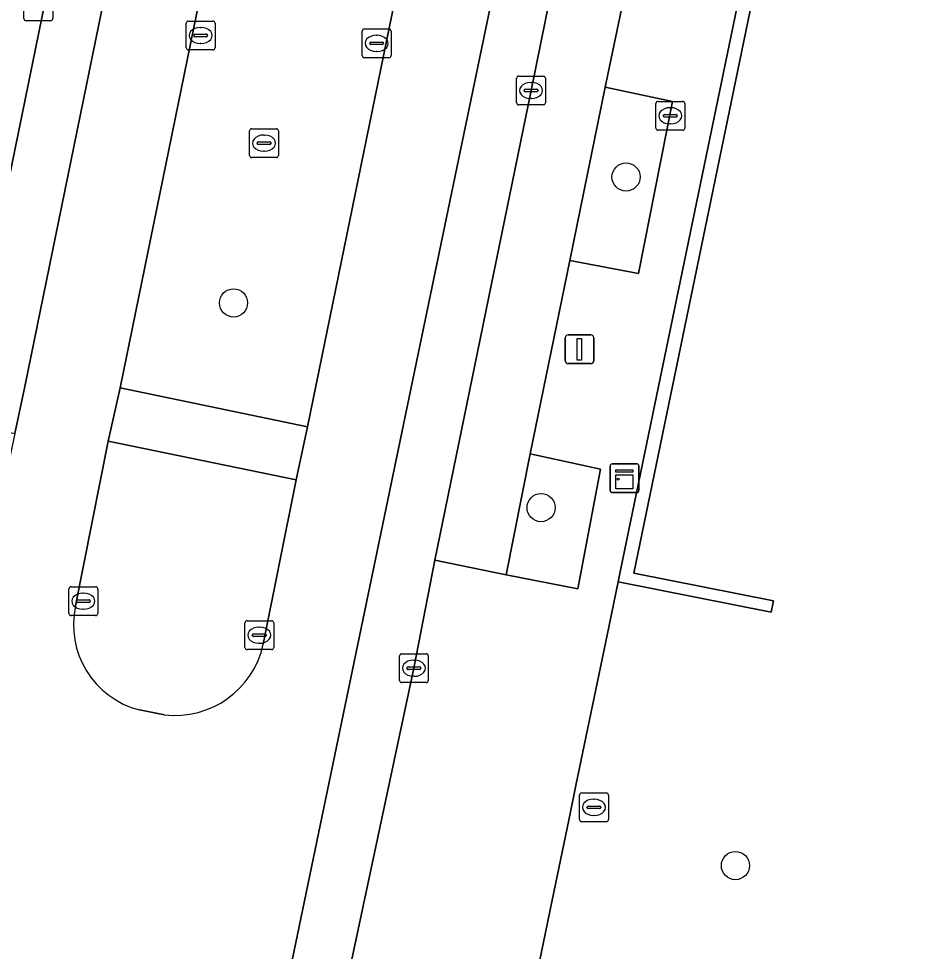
# Model space of a CAD drawing. Extents: x 157692 to 159674, y 381452 to 383291.
# Drawn here: x 158591.91 to 158623.32, y 382474.36 to 382506.73 of the extents above; entities that cross this region are included whole.
import ezdxf

# ---------------------------------------------------------------- set-up
doc = ezdxf.new("R2010")
doc.units = 0
for name, color, linetype in [('IMGEO_Berm_groen', 7, 'Continuous'), ('IMGEO_Boom', 7, 'Continuous'), ('IMGEO_Brandkraan', 7, 'Continuous'), ('IMGEO_Erf', 7, 'Continuous'), ('IMGEO_Groenvoorziening', 7, 'Continuous'), ('IMGEO_Haag', 7, 'Continuous'), ('IMGEO_Kast', 7, 'Continuous'), ('IMGEO_Kolk', 7, 'Continuous'), ('IMGEO_Lichtmast', 7, 'Continuous'), ('IMGEO_Parkeervlak_open', 7, 'Continuous'), ('IMGEO_Rijbaan_lokaal_gesloten', 7, 'Continuous'), ('IMGEO_Rioolput', 7, 'Continuous'), ('IMGEO_Verkeerseiland_groen', 7, 'Continuous'), ('IMGEO_Voetpad_open', 7, 'Continuous')]:
    doc.layers.add(name, color=color, linetype=linetype)

msp = doc.modelspace()

# ---------------------------------------------------------------- linework, layer by layer
at = {"layer": 'IMGEO_Berm_groen'}
msp.add_lwpolyline([(158636.448, 382661.463), (158630.043, 382662.711), (158602.857, 382530.249), (158595.433, 382493.916), (158601.938, 382492.559), (158606.442, 382514.546), (158608.734, 382525.736)], close=True, dxfattribs=at)
at = {"layer": 'IMGEO_Boom'}
for centre in [(158612.994, 382501.234), (158599.368, 382496.863), (158610.046, 382489.76), (158616.793, 382477.338)]:
    msp.add_circle(centre, 0.489, dxfattribs=at)
at = {"layer": 'IMGEO_Brandkraan'}
for p, q in [((158614.03, 382502.933), (158614.03, 382503.785)), ((158614.105, 382503.859), (158614.957, 382503.859)), ((158615.031, 382503.785), (158615.031, 382502.933)), ((158614.289, 382503.353), (158614.289, 382503.365)), ((158614.332, 382503.402), (158614.73, 382503.402)), ((158614.518, 382503.639), (158614.543, 382503.639)), ((158614.773, 382503.365), (158614.773, 382503.353)), ((158614.727, 382503.316), (158614.329, 382503.316)), ((158614.541, 382503.079), (158614.516, 382503.079)), ((158614.957, 382502.859), (158614.105, 382502.859))]:
    msp.add_line(p, q, dxfattribs=at)
for points in [[(158614.03, 382502.933), (158614.03, 382503.785)], [(158614.105, 382503.859), (158614.957, 382503.859)], [(158615.031, 382503.785), (158615.031, 382502.933)], [(158614.957, 382502.859), (158614.105, 382502.859)]]:
    msp.add_lwpolyline(points, dxfattribs=at)
for centre, radius, start, end in [((158614.107, 382503.783), 0.0765, 91.552, 178.448), ((158614.107, 382503.783), 0.0765, 91.552, 178.448), ((158614.955, 382503.783), 0.0765, 1.552, 88.448), ((158614.955, 382503.783), 0.0765, 1.552, 88.448), ((158614.329, 382503.362), 0.0403, 85.8775, 175.7526), ((158614.326, 382503.352), 0.0366, 178.938, 274.7102), ((158614.73, 382503.359), 0.043, 264.8664, 352.4533), ((158614.734, 382503.364), 0.0386, 1.7309, 96.639), ((158614.107, 382502.935), 0.0765, 181.552, 268.448), ((158614.107, 382502.935), 0.0765, 181.552, 268.448), ((158614.955, 382502.935), 0.0765, 271.552, 358.448), ((158614.955, 382502.935), 0.0765, 271.552, 358.448)]:
    msp.add_arc(centre, radius, start, end, dxfattribs=at)
for centre, major_axis, ratio, start_param, end_param in [((158614.517, 382503.359), (-0.387, 0.002), 0.722429, 4.712389, 7.853982), ((158614.542, 382503.359), (-0.39, 0.002), 0.717154, 1.570796, 4.712389)]:
    msp.add_ellipse(centre, major_axis=major_axis, ratio=ratio, start_param=start_param, end_param=end_param, dxfattribs=at)
at = {"layer": 'IMGEO_Erf'}
msp.add_lwpolyline([(158639.814, 382617.927), (158631.962, 382579.925), (158631.878, 382579.52), (158631.601, 382578.183), (158630.899, 382574.931), (158630.242, 382571.758), (158629.944, 382570.322), (158630.375, 382570.239), (158613.263, 382487.481), (158618.11, 382486.525), (158618.032, 382486.133), (158612.716, 382487.181), (158612.335, 382485.34), (158611.26, 382480.174), (158611.007, 382478.919), (158610.558, 382476.747), (158609.286, 382470.596)], dxfattribs=at)
at = {"layer": 'IMGEO_Groenvoorziening'}
for points in [[(158629.944, 382570.322), (158615.373, 382500), (158612.801, 382487.59), (158612.716, 382487.181), (158618.032, 382486.133), (158618.11, 382486.525), (158613.263, 382487.481), (158630.375, 382570.239)], [(158612.273, 382504.35), (158611.047, 382498.331), (158613.427, 382497.884), (158614.608, 382503.853)], [(158609.671, 382491.633), (158608.833, 382487.432), (158611.32, 382486.938), (158612.107, 382491.096)]]:
    msp.add_lwpolyline(points, close=True, dxfattribs=at)
at = {"layer": 'IMGEO_Haag'}
msp.add_lwpolyline([(158629.944, 382570.322), (158615.373, 382500), (158612.801, 382487.59), (158612.716, 382487.181), (158618.032, 382486.133), (158618.11, 382486.525), (158613.263, 382487.481), (158630.375, 382570.239)], close=True, dxfattribs=at)
at = {"layer": 'IMGEO_Kast'}
for p, q in [((158612.441, 382490.357), (158612.441, 382491.198)), ((158612.441, 382491.198), (158612.441, 382490.357)), ((158612.516, 382491.282), (158613.357, 382491.282)), ((158613.357, 382491.282), (158612.516, 382491.282)), ((158613.441, 382491.207), (158613.441, 382490.366)), ((158613.441, 382490.366), (158613.441, 382491.207)), ((158613.366, 382490.282), (158612.525, 382490.282)), ((158612.525, 382490.282), (158613.366, 382490.282))]:
    msp.add_line(p, q, dxfattribs=at)
for points in [[(158612.636, 382491.072), (158613.236, 382491.072), (158613.236, 382490.987), (158612.636, 382490.987), (158612.636, 382491.072)], [(158612.636, 382490.897), (158613.236, 382490.897), (158613.236, 382490.408), (158612.636, 382490.408), (158612.636, 382490.897)]]:
    msp.add_lwpolyline(points, dxfattribs=at)
msp.add_circle((158612.72, 382490.746), 0.0377, dxfattribs=at)
for centre, start, end in [((158612.519, 382491.204), 92.4484, 184.2845), ((158612.519, 382491.204), 92.4484, 184.2845), ((158613.363, 382491.204), 2.4484, 94.2845), ((158613.363, 382491.204), 2.4484, 94.2845), ((158612.519, 382490.36), 182.4484, 274.2845), ((158612.519, 382490.36), 182.4484, 274.2845), ((158613.363, 382490.36), 272.4484, 4.2845), ((158613.363, 382490.36), 272.4484, 4.2845)]:
    msp.add_arc(centre, 0.0779, start, end, dxfattribs=at)
at = {"layer": 'IMGEO_Kolk'}
for p, q in [((158592.09, 382506.729), (158592.09, 382507.581)), ((158593.091, 382507.581), (158593.091, 382506.729)), ((158593.017, 382506.655), (158592.165, 382506.655)), ((158597.802, 382506.645), (158598.654, 382506.645)), ((158597.727, 382505.719), (158597.727, 382506.571)), ((158598.215, 382506.425), (158598.24, 382506.425)), ((158598.728, 382506.571), (158598.728, 382505.719)), ((158603.836, 382505.446), (158603.836, 382506.298)), ((158603.911, 382506.372), (158604.763, 382506.372)), ((158604.837, 382506.298), (158604.837, 382505.446)), ((158597.986, 382506.139), (158597.986, 382506.151)), ((158598.424, 382506.102), (158598.026, 382506.102)), ((158598.029, 382506.188), (158598.427, 382506.188)), ((158598.47, 382506.151), (158598.47, 382506.139)), ((158604.324, 382506.152), (158604.349, 382506.152)), ((158598.654, 382505.645), (158597.802, 382505.645)), ((158598.238, 382505.865), (158598.213, 382505.865)), ((158604.095, 382505.866), (158604.095, 382505.878)), ((158604.533, 382505.829), (158604.135, 382505.829)), ((158604.138, 382505.915), (158604.536, 382505.915)), ((158604.579, 382505.878), (158604.579, 382505.866)), ((158604.763, 382505.372), (158603.911, 382505.372)), ((158604.347, 382505.592), (158604.322, 382505.592)), ((158609.197, 382503.811), (158609.197, 382504.663)), ((158609.272, 382504.737), (158610.124, 382504.737)), ((158610.198, 382504.663), (158610.198, 382503.811)), ((158609.685, 382504.517), (158609.71, 382504.517)), ((158609.456, 382504.231), (158609.456, 382504.243)), ((158609.894, 382504.194), (158609.496, 382504.194)), ((158609.499, 382504.28), (158609.897, 382504.28)), ((158609.94, 382504.243), (158609.94, 382504.231)), ((158610.124, 382503.737), (158609.272, 382503.737)), ((158609.708, 382503.957), (158609.683, 382503.957)), ((158593.652, 382486.088), (158593.652, 382486.94)), ((158593.727, 382487.014), (158594.579, 382487.014)), ((158594.653, 382486.94), (158594.653, 382486.088)), ((158593.911, 382486.508), (158593.911, 382486.52)), ((158593.954, 382486.557), (158594.352, 382486.557)), ((158594.14, 382486.794), (158594.165, 382486.794)), ((158594.395, 382486.52), (158594.395, 382486.508)), ((158594.349, 382486.471), (158593.951, 382486.471)), ((158594.163, 382486.234), (158594.138, 382486.234)), ((158594.579, 382486.014), (158593.727, 382486.014)), ((158599.761, 382484.907), (158599.761, 382485.759)), ((158599.836, 382485.833), (158600.688, 382485.833)), ((158600.249, 382485.613), (158600.274, 382485.613)), ((158600.762, 382485.759), (158600.762, 382484.907)), ((158600.02, 382485.327), (158600.02, 382485.339)), ((158600.458, 382485.29), (158600.06, 382485.29)), ((158600.063, 382485.376), (158600.461, 382485.376)), ((158600.504, 382485.339), (158600.504, 382485.327)), ((158600.272, 382485.053), (158600.247, 382485.053)), ((158600.688, 382484.833), (158599.836, 382484.833)), ((158605.129, 382483.762), (158605.129, 382484.614)), ((158605.204, 382484.688), (158606.056, 382484.688)), ((158606.13, 382484.614), (158606.13, 382483.762)), ((158605.617, 382484.468), (158605.642, 382484.468)), ((158605.388, 382484.182), (158605.388, 382484.194)), ((158605.826, 382484.145), (158605.428, 382484.145)), ((158605.431, 382484.231), (158605.829, 382484.231)), ((158605.872, 382484.194), (158605.872, 382484.182)), ((158606.056, 382483.688), (158605.204, 382483.688)), ((158605.64, 382483.908), (158605.615, 382483.908))]:
    msp.add_line(p, q, dxfattribs=at)
for points in [[(158592.09, 382506.729), (158592.09, 382507.581)], [(158593.091, 382507.581), (158593.091, 382506.729)], [(158593.017, 382506.655), (158592.165, 382506.655)], [(158597.802, 382506.645), (158598.654, 382506.645)], [(158597.727, 382505.719), (158597.727, 382506.571)], [(158598.728, 382506.571), (158598.728, 382505.719)], [(158603.836, 382505.446), (158603.836, 382506.298)], [(158603.911, 382506.372), (158604.763, 382506.372)], [(158604.837, 382506.298), (158604.837, 382505.446)], [(158598.654, 382505.645), (158597.802, 382505.645)], [(158604.763, 382505.372), (158603.911, 382505.372)], [(158609.197, 382503.811), (158609.197, 382504.663)], [(158609.272, 382504.737), (158610.124, 382504.737)], [(158610.198, 382504.663), (158610.198, 382503.811)], [(158610.124, 382503.737), (158609.272, 382503.737)], [(158593.652, 382486.088), (158593.652, 382486.94)], [(158593.727, 382487.014), (158594.579, 382487.014)], [(158594.653, 382486.94), (158594.653, 382486.088)], [(158594.579, 382486.014), (158593.727, 382486.014)], [(158599.761, 382484.907), (158599.761, 382485.759)], [(158599.836, 382485.833), (158600.688, 382485.833)], [(158600.762, 382485.759), (158600.762, 382484.907)], [(158600.688, 382484.833), (158599.836, 382484.833)], [(158605.129, 382483.762), (158605.129, 382484.614)], [(158605.204, 382484.688), (158606.056, 382484.688)], [(158606.13, 382484.614), (158606.13, 382483.762)], [(158606.056, 382483.688), (158605.204, 382483.688)]]:
    msp.add_lwpolyline(points, dxfattribs=at)
for centre, radius, start, end in [((158592.167, 382506.731), 0.0765, 181.552, 268.448), ((158592.167, 382506.731), 0.0765, 181.552, 268.448), ((158593.015, 382506.731), 0.0765, 271.552, 358.448), ((158593.015, 382506.731), 0.0765, 271.552, 358.448), ((158597.804, 382506.569), 0.0765, 91.552, 178.448), ((158597.804, 382506.569), 0.0765, 91.552, 178.448), ((158598.652, 382506.569), 0.0765, 1.552, 88.448), ((158598.652, 382506.569), 0.0765, 1.552, 88.448), ((158603.913, 382506.296), 0.0765, 91.552, 178.448), ((158603.913, 382506.296), 0.0765, 91.552, 178.448), ((158604.761, 382506.296), 0.0765, 1.552, 88.448), ((158604.761, 382506.296), 0.0765, 1.552, 88.448), ((158598.026, 382506.148), 0.0403, 85.8775, 175.7526), ((158598.023, 382506.138), 0.0366, 178.938, 274.7102), ((158598.427, 382506.145), 0.043, 264.8664, 352.4533), ((158598.431, 382506.15), 0.0386, 1.7309, 96.639), ((158597.804, 382505.721), 0.0765, 181.552, 268.448), ((158597.804, 382505.721), 0.0765, 181.552, 268.448), ((158598.652, 382505.721), 0.0765, 271.552, 358.448), ((158598.652, 382505.721), 0.0765, 271.552, 358.448), ((158604.135, 382505.875), 0.0403, 85.8775, 175.7526), ((158604.132, 382505.865), 0.0366, 178.938, 274.7102), ((158604.536, 382505.872), 0.043, 264.8664, 352.4533), ((158604.54, 382505.877), 0.0386, 1.7309, 96.639), ((158603.913, 382505.448), 0.0765, 181.552, 268.448), ((158603.913, 382505.448), 0.0765, 181.552, 268.448), ((158604.761, 382505.448), 0.0765, 271.552, 358.448), ((158604.761, 382505.448), 0.0765, 271.552, 358.448), ((158609.274, 382504.661), 0.0765, 91.552, 178.448), ((158609.274, 382504.661), 0.0765, 91.552, 178.448), ((158610.122, 382504.661), 0.0765, 1.552, 88.448), ((158610.122, 382504.661), 0.0765, 1.552, 88.448), ((158609.496, 382504.24), 0.0403, 85.8775, 175.7526), ((158609.493, 382504.23), 0.0366, 178.938, 274.7102), ((158609.897, 382504.237), 0.043, 264.8664, 352.4533), ((158609.901, 382504.242), 0.0386, 1.7309, 96.639), ((158609.274, 382503.813), 0.0765, 181.552, 268.448), ((158609.274, 382503.813), 0.0765, 181.552, 268.448), ((158610.122, 382503.813), 0.0765, 271.552, 358.448), ((158610.122, 382503.813), 0.0765, 271.552, 358.448), ((158593.729, 382486.938), 0.0765, 91.552, 178.448), ((158593.729, 382486.938), 0.0765, 91.552, 178.448), ((158594.577, 382486.938), 0.0765, 1.552, 88.448), ((158594.577, 382486.938), 0.0765, 1.552, 88.448), ((158593.951, 382486.517), 0.0403, 85.8775, 175.7526), ((158594.356, 382486.519), 0.0386, 1.7309, 96.639), ((158593.948, 382486.507), 0.0366, 178.938, 274.7102), ((158594.352, 382486.514), 0.043, 264.8664, 352.4533), ((158593.729, 382486.09), 0.0765, 181.552, 268.448), ((158593.729, 382486.09), 0.0765, 181.552, 268.448), ((158594.577, 382486.09), 0.0765, 271.552, 358.448), ((158594.577, 382486.09), 0.0765, 271.552, 358.448), ((158599.838, 382485.757), 0.0765, 91.552, 178.448), ((158599.838, 382485.757), 0.0765, 91.552, 178.448), ((158600.686, 382485.757), 0.0765, 1.552, 88.448), ((158600.686, 382485.757), 0.0765, 1.552, 88.448), ((158600.06, 382485.336), 0.0403, 85.8775, 175.7526), ((158600.057, 382485.326), 0.0366, 178.938, 274.7102), ((158600.461, 382485.333), 0.043, 264.8664, 352.4533), ((158600.465, 382485.338), 0.0386, 1.7309, 96.639), ((158599.838, 382484.909), 0.0765, 181.552, 268.448), ((158599.838, 382484.909), 0.0765, 181.552, 268.448), ((158600.686, 382484.909), 0.0765, 271.552, 358.448), ((158600.686, 382484.909), 0.0765, 271.552, 358.448), ((158605.206, 382484.612), 0.0765, 91.552, 178.448), ((158605.206, 382484.612), 0.0765, 91.552, 178.448), ((158606.054, 382484.612), 0.0765, 1.552, 88.448), ((158606.054, 382484.612), 0.0765, 1.552, 88.448), ((158605.428, 382484.191), 0.0403, 85.8775, 175.7526), ((158605.425, 382484.181), 0.0366, 178.938, 274.7102), ((158605.829, 382484.188), 0.043, 264.8664, 352.4533), ((158605.833, 382484.193), 0.0386, 1.7309, 96.639), ((158605.206, 382483.764), 0.0765, 181.552, 268.448), ((158605.206, 382483.764), 0.0765, 181.552, 268.448), ((158606.054, 382483.764), 0.0765, 271.552, 358.448), ((158606.054, 382483.764), 0.0765, 271.552, 358.448)]:
    msp.add_arc(centre, radius, start, end, dxfattribs=at)
for centre, major_axis, ratio, start_param, end_param in [((158598.214, 382506.145), (-0.387, 0.002), 0.722429, 4.712389, 7.853982), ((158598.239, 382506.145), (-0.39, 0.002), 0.717154, 1.570796, 4.712389), ((158604.323, 382505.872), (-0.387, 0.002), 0.722429, 4.712389, 7.853982), ((158604.348, 382505.872), (-0.39, 0.002), 0.717154, 1.570796, 4.712389), ((158609.684, 382504.237), (-0.387, 0.002), 0.722429, 4.712389, 7.853982), ((158609.709, 382504.237), (-0.39, 0.002), 0.717154, 1.570796, 4.712389), ((158594.139, 382486.514), (-0.387, 0.002), 0.722429, 4.712389, 7.853982), ((158594.164, 382486.514), (-0.39, 0.002), 0.717154, 1.570796, 4.712389), ((158600.248, 382485.333), (-0.387, 0.002), 0.722429, 4.712389, 7.853982), ((158600.273, 382485.333), (-0.39, 0.002), 0.717154, 1.570796, 4.712389), ((158605.616, 382484.188), (-0.387, 0.002), 0.722429, 4.712389, 7.853982), ((158605.641, 382484.188), (-0.39, 0.002), 0.717154, 1.570796, 4.712389)]:
    msp.add_ellipse(centre, major_axis=major_axis, ratio=ratio, start_param=start_param, end_param=end_param, dxfattribs=at)
at = {"layer": 'IMGEO_Lichtmast'}
for p, q in [((158610.882, 382494.857), (158610.882, 382495.657)), ((158610.882, 382495.657), (158610.882, 382494.857)), ((158610.982, 382495.757), (158611.772, 382495.757)), ((158611.772, 382495.757), (158610.982, 382495.757)), ((158611.872, 382495.657), (158611.872, 382494.857)), ((158611.872, 382494.857), (158611.872, 382495.657)), ((158611.772, 382494.757), (158610.982, 382494.757)), ((158610.982, 382494.757), (158611.772, 382494.757))]:
    msp.add_line(p, q, dxfattribs=at)
msp.add_lwpolyline([(158611.302, 382495.632), (158611.452, 382495.632), (158611.452, 382494.882), (158611.302, 382494.882), (158611.302, 382495.632)], dxfattribs=at)
for centre, start, end in [((158610.982, 382495.657), 90, 180), ((158610.982, 382495.657), 90, 180), ((158611.772, 382495.657), 0, 90), ((158611.772, 382495.657), 360, 90), ((158610.982, 382494.857), 180, 270), ((158610.982, 382494.857), 180, 270), ((158611.772, 382494.857), 270, 0), ((158611.772, 382494.857), 270, 0)]:
    msp.add_arc(centre, 0.1, start, end, dxfattribs=at)
at = {"layer": 'IMGEO_Parkeervlak_open'}
for points in [[(158611.308, 382597.54), (158608.858, 382598.045), (158608.353, 382595.628), (158607.348, 382590.674), (158606.115, 382584.8), (158605.01, 382579.531), (158603.802, 382573.579), (158602.636, 382567.855), (158601.423, 382561.978), (158600.14, 382555.747), (158598.944, 382549.748), (158597.777, 382544.246), (158596.601, 382538.34), (158595.454, 382532.858), (158594.27, 382526.898), (158593.003, 382520.67), (158591.785, 382514.631), (158590.605, 382509.04), (158589.366, 382503.025), (158588.779, 382499.993), (158588.521, 382498.66), (158590.957, 382498.196), (158600.355, 382544.184)], [(158620.658, 382545.182), (158621.844, 382550.974), (158623.152, 382557.29), (158624.339, 382563.087), (158625.402, 382568.334), (158622.926, 382568.835), (158613.381, 382522.385), (158609.698, 382504.237), (158606.359, 382487.935), (158608.833, 382487.432), (158609.671, 382491.633), (158611.047, 382498.331), (158612.273, 382504.35), (158613.507, 382510.274), (158614.679, 382516.128), (158615.87, 382521.936), (158617.094, 382527.819), (158618.284, 382533.529), (158619.48, 382539.476)]]:
    msp.add_lwpolyline(points, close=True, dxfattribs=at)
at = {"layer": 'IMGEO_Rijbaan_lokaal_gesloten'}
for points in [[(158593.887, 382486.352), (158595.019, 382492.07), (158595.433, 382493.916), (158602.857, 382530.249), (158630.043, 382662.711), (158630.436, 382664.706), (158631.67, 382669.323), (158632.013, 382670.247)], [(158637.629, 382668.644), (158637.467, 382667.539), (158637.202, 382665.642), (158636.837, 382663.461), (158636.448, 382661.463), (158608.734, 382525.736), (158606.442, 382514.546), (158601.938, 382492.559), (158601.54, 382490.727), (158600.401, 382485.018)], [(158624.902, 382663.722), (158623.026, 382654.644), (158622.792, 382653.588), (158616.8, 382624.243), (158611.308, 382597.54), (158600.355, 382544.184), (158590.957, 382498.196), (158590.457, 382495.811), (158589.807, 382492.761), (158591.78, 382492.336), (158592.124, 382493.966), (158613.919, 382600.583), (158626.897, 382663.441)], [(158626.897, 382663.441), (158613.919, 382600.583), (158592.124, 382493.966), (158591.78, 382492.336), (158584.663, 382458.624), (158576.456, 382418.202), (158561.278, 382343.885), (158559.085, 382332.976)], [(158634.128, 382633.601), (158620.99, 382569.129), (158609.586, 382513.419), (158599.733, 382466.035)], [(158602.857, 382471.213), (158605.63, 382484.188), (158606.359, 382487.935), (158609.698, 382504.237), (158613.381, 382522.385), (158622.926, 382568.835)], [(158570.442, 382323.016), (158576.228, 382350.879), (158576.268, 382351.075), (158583.576, 382387.108), (158599.733, 382466.035), (158609.586, 382513.419)], [(158596.974, 382482.567), (158596.107, 382482.74)]]:
    msp.add_lwpolyline(points, dxfattribs=at)
for centre, radius, start, end in [((158596.854, 382485.688), 3.041, 167.3797, 255.7716), ((158597.329, 382485.692), 3.145, 263.5215, 347.6234)]:
    msp.add_arc(centre, radius, start, end, dxfattribs=at)
at = {"layer": 'IMGEO_Rioolput'}
for p, q in [((158599.927, 382501.984), (158599.927, 382502.836)), ((158600.002, 382502.91), (158600.854, 382502.91)), ((158600.928, 382502.836), (158600.928, 382501.984)), ((158600.186, 382502.404), (158600.186, 382502.416)), ((158600.229, 382502.453), (158600.627, 382502.453)), ((158600.415, 382502.69), (158600.44, 382502.69)), ((158600.67, 382502.416), (158600.67, 382502.404)), ((158600.624, 382502.367), (158600.226, 382502.367)), ((158600.438, 382502.13), (158600.413, 382502.13)), ((158600.854, 382501.91), (158600.002, 382501.91)), ((158611.379, 382478.934), (158611.379, 382479.786)), ((158611.454, 382479.86), (158612.306, 382479.86)), ((158612.38, 382479.786), (158612.38, 382478.934)), ((158611.681, 382479.403), (158612.079, 382479.403)), ((158611.867, 382479.64), (158611.892, 382479.64)), ((158611.638, 382479.354), (158611.638, 382479.366)), ((158612.076, 382479.317), (158611.678, 382479.317)), ((158611.89, 382479.08), (158611.865, 382479.08)), ((158612.122, 382479.366), (158612.122, 382479.354)), ((158612.306, 382478.86), (158611.454, 382478.86))]:
    msp.add_line(p, q, dxfattribs=at)
for points in [[(158599.927, 382501.984), (158599.927, 382502.836)], [(158600.002, 382502.91), (158600.854, 382502.91)], [(158600.928, 382502.836), (158600.928, 382501.984)], [(158600.854, 382501.91), (158600.002, 382501.91)], [(158611.379, 382478.934), (158611.379, 382479.786)], [(158611.454, 382479.86), (158612.306, 382479.86)], [(158612.38, 382479.786), (158612.38, 382478.934)], [(158612.306, 382478.86), (158611.454, 382478.86)]]:
    msp.add_lwpolyline(points, dxfattribs=at)
for centre, radius, start, end in [((158600.004, 382502.834), 0.0765, 91.552, 178.448), ((158600.004, 382502.834), 0.0765, 91.552, 178.448), ((158600.852, 382502.834), 0.0765, 1.552, 88.448), ((158600.852, 382502.834), 0.0765, 1.552, 88.448), ((158600.226, 382502.413), 0.0403, 85.8775, 175.7526), ((158600.223, 382502.403), 0.0366, 178.938, 274.7102), ((158600.627, 382502.41), 0.043, 264.8664, 352.4533), ((158600.631, 382502.415), 0.0386, 1.7309, 96.639), ((158600.004, 382501.986), 0.0765, 181.552, 268.448), ((158600.004, 382501.986), 0.0765, 181.552, 268.448), ((158600.852, 382501.986), 0.0765, 271.552, 358.448), ((158600.852, 382501.986), 0.0765, 271.552, 358.448), ((158611.456, 382479.784), 0.0765, 91.552, 178.448), ((158611.456, 382479.784), 0.0765, 91.552, 178.448), ((158612.304, 382479.784), 0.0765, 1.552, 88.448), ((158612.304, 382479.784), 0.0765, 1.552, 88.448), ((158611.678, 382479.363), 0.0403, 85.8775, 175.7526), ((158612.083, 382479.365), 0.0386, 1.7309, 96.639), ((158611.675, 382479.353), 0.0366, 178.938, 274.7102), ((158612.079, 382479.36), 0.043, 264.8664, 352.4533), ((158611.456, 382478.936), 0.0765, 181.552, 268.448), ((158611.456, 382478.936), 0.0765, 181.552, 268.448), ((158612.304, 382478.936), 0.0765, 271.552, 358.448), ((158612.304, 382478.936), 0.0765, 271.552, 358.448)]:
    msp.add_arc(centre, radius, start, end, dxfattribs=at)
for centre, major_axis, ratio, start_param, end_param in [((158600.414, 382502.41), (-0.387, 0.002), 0.722429, 4.712389, 7.853982), ((158600.439, 382502.41), (-0.39, 0.002), 0.717154, 1.570796, 4.712389), ((158611.866, 382479.36), (-0.387, 0.002), 0.722429, 4.712389, 7.853982), ((158611.891, 382479.36), (-0.39, 0.002), 0.717154, 1.570796, 4.712389)]:
    msp.add_ellipse(centre, major_axis=major_axis, ratio=ratio, start_param=start_param, end_param=end_param, dxfattribs=at)
at = {"layer": 'IMGEO_Verkeerseiland_groen'}
for points in [[(158601.54, 382490.727), (158595.019, 382492.07), (158593.887, 382486.352)], [(158600.401, 382485.018), (158601.54, 382490.727)], [(158596.107, 382482.74), (158596.974, 382482.567)]]:
    msp.add_lwpolyline(points, dxfattribs=at)
for centre, radius, start, end in [((158596.854, 382485.688), 3.041, 167.3797, 255.7716), ((158597.329, 382485.692), 3.145, 263.5215, 347.6234)]:
    msp.add_arc(centre, radius, start, end, dxfattribs=at)
at = {"layer": 'IMGEO_Voetpad_open'}
for points in [[(158583.992, 382346.928), (158584.905, 382351.489), (158585.896, 382356.517), (158586.469, 382359.129), (158587.106, 382362.4), (158596.581, 382408.867), (158604.319, 382445.573), (158604.469, 382445.54), (158607.237, 382458.858), (158608.979, 382458.529), (158609.487, 382460.968), (158609.544, 382461.37), (158607.502, 382461.854), (158608.011, 382464.43), (158609.286, 382470.596), (158610.558, 382476.747), (158611.007, 382478.919), (158611.26, 382480.174), (158612.335, 382485.34), (158612.716, 382487.181), (158612.801, 382487.59), (158615.373, 382500), (158629.944, 382570.322)], [(158613.507, 382510.274), (158612.273, 382504.35), (158614.608, 382503.853), (158613.427, 382497.884), (158611.047, 382498.331), (158609.671, 382491.633), (158612.107, 382491.096), (158611.32, 382486.938), (158608.833, 382487.432), (158606.359, 382487.935), (158605.63, 382484.188), (158602.857, 382471.213)]]:
    msp.add_lwpolyline(points, dxfattribs=at)
msp.add_lwpolyline([(158601.938, 382492.559), (158595.433, 382493.916), (158595.019, 382492.07), (158601.54, 382490.727)], close=True, dxfattribs=at)

doc.saveas('drawing.dxf')
